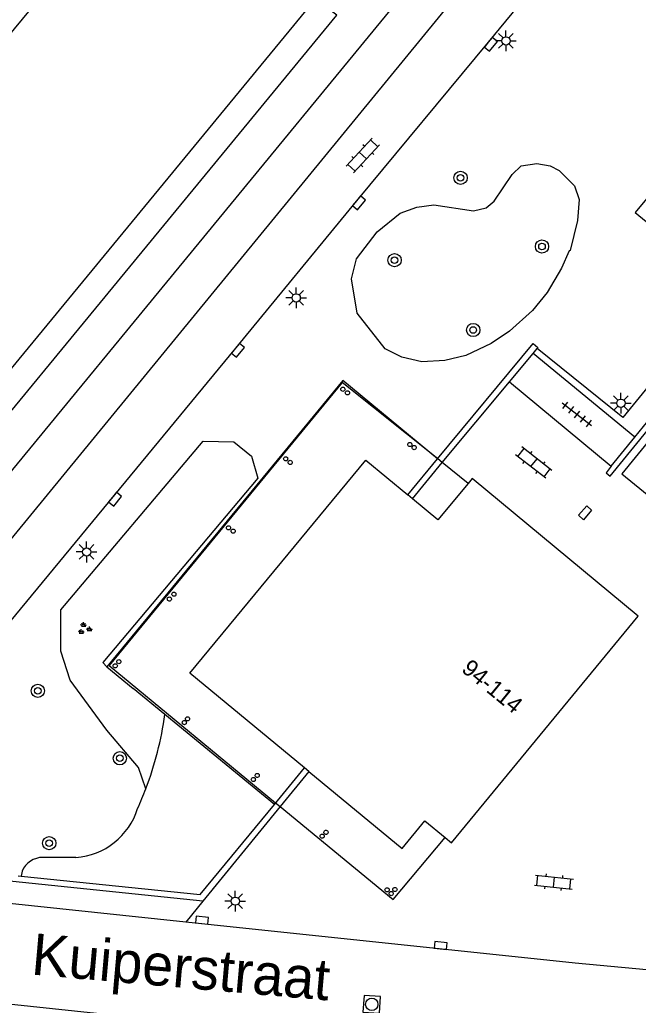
# Model space of a CAD drawing. Extents: x 132998 to 136004, y 396998 to 398512.
# Drawn here: x 133282.1 to 133319.4, y 397524.1 to 397583.6 of the extents above; entities that cross this region are included whole.
import ezdxf

# ---------------------------------------------------------------- set-up
doc = ezdxf.new("R2010")
doc.units = 0
for name, color, linetype in [('gg-afsc-muur', 7, 'Continuous'), ('gg-anno-huisnummerreeks BGT', 7, 'Continuous'), ('gg-anno-openbare ruimte label', 7, 'Continuous'), ('gg-bbg-gedigitaliseerde bebouwing', 7, 'Continuous'), ('gg-bbg-hoofdgebouw', 7, 'Continuous'), ('gg-bbg-onder overbouw', 7, 'Continuous'), ('gg-bbg-pand overbouw', 7, 'Continuous'), ('gg-bbg-pilaar onder overbouw', 7, 'Continuous'), ('gg-knt-trap', 7, 'Continuous'), ('gg-knt-verharding', 7, 'Continuous'), ('gg-knt-verharding nz', 7, 'Continuous'), ('gt-grn-groengrens', 7, 'Continuous'), ('gt-symb-boom', 7, 'Continuous'), ('gt-symb-groenvak', 7, 'Continuous'), ('gt-symb-klinker verharding', 7, 'Continuous'), ('gt-symb-kolk', 7, 'Continuous'), ('gt-symb-kolk center center', 7, 'Continuous'), ('gt-symb-lichtmast', 7, 'Continuous'), ('gt-symb-rioolschacht', 7, 'Continuous'), ('gt-symb-tegel verharding', 7, 'Continuous')]:
    doc.layers.add(name, color=color, linetype=linetype)

# ---------------------------------------------------------------- blocks, each defined once
blk = doc.blocks.new('gt0-KOLKCC')
at = {"layer": 'gt-symb-kolk center center'}
blk.add_lwpolyline([(-0.375, 0.2), (0.375, 0.2), (0.375, -0.2), (-0.375, -0.2)], close=True, dxfattribs=at)
blk = doc.blocks.new('gt0-TEG1')
at = {"layer": 'gt-symb-tegel verharding'}
for p, q in [((-1.125, 0), (1.125, 0)), ((-0.9, -0.25), (-0.9, 0.25)), ((-0.45, -0.25), (-0.45, 0.25)), ((0, -0.25), (0, 0.25)), ((0.45, -0.25), (0.45, 0.25)), ((0.9, -0.25), (0.9, 0.25))]:
    blk.add_line(p, q, dxfattribs=at)
blk = doc.blocks.new('gt0-LMAST')
at = {"layer": 'gt-symb-lichtmast'}
for p, q in [((-0.005, 0.246), (-0.005, 0.621)), ((-0.182, 0.173), (-0.447, 0.438)), ((0.172, 0.173), (0.437, 0.438)), ((-0.255, -0.004), (-0.63, -0.004)), ((-0.182, -0.181), (-0.447, -0.446)), ((-0.005, -0.254), (-0.005, -0.629)), ((0.437, -0.446), (0.172, -0.181)), ((0.245, -0.004), (0.62, -0.004))]:
    blk.add_line(p, q, dxfattribs=at)
blk.add_circle((-0.005, -0.004), 0.25, dxfattribs=at)
blk = doc.blocks.new('gt0-KL1')
at = {"layer": 'gt-symb-klinker verharding'}
for p, q in [((-1.15, 0.3), (1.15, 0.3)), ((-1, -0.3), (-1, 0.3)), ((-0.5, 0.3), (-0.5, 0.45)), ((0, -0.3), (0, 0.3)), ((0.5, 0.3), (0.5, 0.45)), ((1, -0.3), (1, 0.3)), ((-1.15, -0.3), (1.15, -0.3)), ((-0.5, -0.45), (-0.5, -0.3)), ((0.5, -0.45), (0.5, -0.3))]:
    blk.add_line(p, q, dxfattribs=at)
blk = doc.blocks.new('gt0-BOOM')
at = {"layer": 'gt-symb-boom'}
for radius in [0.4, 0.2]:
    blk.add_circle((0, 0), radius, dxfattribs=at)
blk = doc.blocks.new('gt0-KOLK')
at = {"layer": 'gt-symb-kolk'}
blk.add_lwpolyline([(0, 0), (0.375, 0), (0.375, 0.4), (-0.375, 0.4), (-0.375, 0), (0, 0)], dxfattribs=at)
blk = doc.blocks.new('gt0-RS')
at = {"layer": 'gt-symb-rioolschacht'}
blk.add_lwpolyline([(-0.5, -0.5), (0.5, -0.5), (0.5, 0.5), (-0.5, 0.5)], close=True, dxfattribs=at)
blk.add_circle((0, 0), 0.375, dxfattribs=at)
blk = doc.blocks.new('gt0-GRVAK')
at = {"layer": 'gt-symb-groenvak'}
for p, q in [((-0.11, 0.189), (-0.228, 0.24)), ((-0.182, 0.153), (0.088, 0.153)), ((-0.091, 0.211), (-0.156, 0.322)), ((-0.047, 0.214), (-0.047, 0.393)), ((-0.004, 0.211), (0.061, 0.322)), ((0.015, 0.189), (0.133, 0.24)), ((0.262, -0.052), (0.197, 0.059)), ((0.305, -0.049), (0.305, 0.13)), ((0.349, -0.052), (0.414, 0.059)), ((-0.245, -0.228), (-0.363, -0.177)), ((-0.318, -0.264), (-0.047, -0.264)), ((-0.226, -0.206), (-0.291, -0.095)), ((-0.183, -0.203), (-0.183, -0.024)), ((-0.139, -0.206), (-0.074, -0.095)), ((-0.12, -0.228), (-0.002, -0.177)), ((0.243, -0.074), (0.125, -0.023)), ((0.17, -0.11), (0.441, -0.11)), ((0.368, -0.074), (0.486, -0.023))]:
    blk.add_line(p, q, dxfattribs=at)

msp = doc.modelspace()

# ---------------------------------------------------------------- linework, layer by layer
at = {"layer": 'gg-afsc-muur'}
for p, q in [((133319.213, 397558.38), (133325.834, 397566.543)), ((133311.65, 397561.727), (133313.071, 397563.438)), ((133313.071, 397563.438), (133313.313, 397563.73)), ((133307.599, 397556.846), (133311.65, 397561.727)), ((133317.796, 397556.633), (133319.213, 397558.38)), ((133305.517, 397554.901), (133307.315, 397557.067)), ((133305.794, 397554.672), (133307.599, 397556.846)), ((133297.463, 397536.232), (133299.28, 397538.439)), ((133299.552, 397538.215), (133297.818, 397536.098)), ((133297.818, 397536.098), (133293.151, 397530.398)), ((133282.009, 397531.931), (133282.184, 397531.913))]:
    msp.add_line(p, q, dxfattribs=at)
for points in [[(133265.518, 397540.454), (133301.227, 397583.842), (133299.939, 397584.831)], [(133317.796, 397556.633), (133317.478, 397556.241), (133317.736, 397556.023), (133326.116, 397566.313)], [(133307.315, 397557.067), (133313.09, 397564.024), (133313.367, 397563.795), (133313.313, 397563.73)], [(133282.184, 397531.913), (133292.99, 397530.8), (133297.463, 397536.232)], [(133293.151, 397530.398), (133275.822, 397532.179), (133271.337, 397535.582)]]:
    msp.add_lwpolyline(points, dxfattribs=at)
at = {"layer": 'gg-bbg-gedigitaliseerde bebouwing'}
msp.add_lwpolyline([(133299.939, 397584.831), (133289.949, 397592.927), (133259.969, 397556.713), (133267.275, 397582.904), (133254.825, 397586.299), (133254.251, 397584.217)], dxfattribs=at)
at = {"layer": 'gg-bbg-hoofdgebouw'}
msp.add_line((133264.056, 397541.206), (133299.939, 397584.831), dxfattribs=at)
msp.add_lwpolyline([(133307.762, 397534.242), (133308.16, 397533.92), (133319.411, 397547.592), (133309.408, 397555.895), (133309.162, 397555.598)], dxfattribs=at)
at = {"layer": 'gg-bbg-onder overbouw'}
for p, q in [((133309.162, 397555.598), (133307.337, 397553.4)), ((133305.794, 397554.672), (133305.517, 397554.901)), ((133307.337, 397553.4), (133305.794, 397554.672)), ((133299.552, 397538.215), (133299.28, 397538.439))]:
    msp.add_line(p, q, dxfattribs=at)
for points in [[(133299.28, 397538.439), (133292.362, 397544.143), (133302.986, 397556.987), (133305.517, 397554.901)], [(133299.552, 397538.215), (133305.172, 397533.581), (133306.538, 397535.233), (133307.762, 397534.242)]]:
    msp.add_lwpolyline(points, dxfattribs=at)
at = {"layer": 'gg-bbg-pand overbouw'}
for p, q in [((133307.599, 397556.846), (133307.318, 397557.07)), ((133309.162, 397555.598), (133307.599, 397556.846)), ((133297.541, 397536.327), (133297.818, 397536.098))]:
    msp.add_line(p, q, dxfattribs=at)
for points in [[(133338.8, 397584.677), (133333.461, 397589.083), (133319.24, 397571.94), (133324.852, 397567.347)], [(133307.318, 397557.07), (133301.545, 397561.679), (133287.496, 397544.607), (133297.541, 397536.327)], [(133297.818, 397536.098), (133304.624, 397530.488), (133307.762, 397534.242)]]:
    msp.add_lwpolyline(points, dxfattribs=at)
at = {"layer": 'gg-bbg-pilaar onder overbouw'}
for points in [[(133301.601, 397561.145), (133301.562, 397561.151), (133301.528, 397561.169), (133301.5, 397561.197), (133301.482, 397561.231), (133301.476, 397561.27), (133301.482, 397561.309), (133301.5, 397561.343), (133301.528, 397561.371), (133301.562, 397561.389), (133301.601, 397561.395), (133301.64, 397561.389), (133301.674, 397561.371), (133301.702, 397561.343), (133301.72, 397561.309), (133301.726, 397561.27), (133301.72, 397561.231), (133301.702, 397561.197), (133301.674, 397561.169), (133301.64, 397561.151), (133301.601, 397561.145)], [(133301.869, 397560.932), (133301.83, 397560.938), (133301.796, 397560.956), (133301.768, 397560.984), (133301.75, 397561.018), (133301.744, 397561.057), (133301.75, 397561.096), (133301.768, 397561.13), (133301.796, 397561.158), (133301.83, 397561.176), (133301.869, 397561.182), (133301.908, 397561.176), (133301.942, 397561.158), (133301.97, 397561.13), (133301.988, 397561.096), (133301.994, 397561.057), (133301.988, 397561.018), (133301.97, 397560.984), (133301.942, 397560.956), (133301.908, 397560.938), (133301.869, 397560.932)], [(133305.64, 397557.813), (133305.601, 397557.819), (133305.567, 397557.837), (133305.539, 397557.865), (133305.521, 397557.899), (133305.515, 397557.938), (133305.521, 397557.977), (133305.539, 397558.011), (133305.567, 397558.039), (133305.601, 397558.057), (133305.64, 397558.063), (133305.679, 397558.057), (133305.713, 397558.039), (133305.741, 397558.011), (133305.759, 397557.977), (133305.765, 397557.938), (133305.759, 397557.899), (133305.741, 397557.865), (133305.713, 397557.837), (133305.679, 397557.819), (133305.64, 397557.813)], [(133305.898, 397557.629), (133305.859, 397557.635), (133305.825, 397557.653), (133305.797, 397557.681), (133305.779, 397557.715), (133305.773, 397557.754), (133305.779, 397557.793), (133305.797, 397557.827), (133305.825, 397557.855), (133305.859, 397557.873), (133305.898, 397557.879), (133305.937, 397557.873), (133305.971, 397557.855), (133305.999, 397557.827), (133306.017, 397557.793), (133306.023, 397557.754), (133306.017, 397557.715), (133305.999, 397557.681), (133305.971, 397557.653), (133305.937, 397557.635), (133305.898, 397557.629)], [(133298.147, 397556.949), (133298.108, 397556.955), (133298.074, 397556.973), (133298.046, 397557.001), (133298.028, 397557.035), (133298.022, 397557.074), (133298.028, 397557.113), (133298.046, 397557.147), (133298.074, 397557.175), (133298.108, 397557.193), (133298.147, 397557.199), (133298.186, 397557.193), (133298.22, 397557.175), (133298.248, 397557.147), (133298.266, 397557.113), (133298.272, 397557.074), (133298.266, 397557.035), (133298.248, 397557.001), (133298.22, 397556.973), (133298.186, 397556.955), (133298.147, 397556.949)], [(133298.42, 397556.736), (133298.381, 397556.742), (133298.347, 397556.76), (133298.319, 397556.788), (133298.301, 397556.822), (133298.295, 397556.861), (133298.301, 397556.9), (133298.319, 397556.934), (133298.347, 397556.962), (133298.381, 397556.98), (133298.42, 397556.986), (133298.459, 397556.98), (133298.493, 397556.962), (133298.521, 397556.934), (133298.539, 397556.9), (133298.545, 397556.861), (133298.539, 397556.822), (133298.521, 397556.788), (133298.493, 397556.76), (133298.459, 397556.742), (133298.42, 397556.736)], [(133294.741, 397552.799), (133294.702, 397552.792), (133294.664, 397552.798), (133294.629, 397552.815), (133294.601, 397552.842), (133294.583, 397552.877), (133294.576, 397552.916), (133294.582, 397552.954), (133294.599, 397552.989), (133294.626, 397553.017), (133294.661, 397553.035), (133294.7, 397553.042), (133294.738, 397553.036), (133294.773, 397553.019), (133294.801, 397552.992), (133294.819, 397552.957), (133294.826, 397552.918), (133294.82, 397552.88), (133294.803, 397552.845), (133294.776, 397552.817), (133294.741, 397552.799)], [(133294.98, 397552.592), (133294.941, 397552.598), (133294.907, 397552.616), (133294.879, 397552.644), (133294.861, 397552.678), (133294.855, 397552.717), (133294.861, 397552.756), (133294.879, 397552.79), (133294.907, 397552.818), (133294.941, 397552.836), (133294.98, 397552.842), (133295.019, 397552.836), (133295.053, 397552.818), (133295.081, 397552.79), (133295.099, 397552.756), (133295.105, 397552.717), (133295.099, 397552.678), (133295.081, 397552.644), (133295.053, 397552.616), (133295.019, 397552.598), (133294.98, 397552.592)], [(133291.456, 397548.796), (133291.419, 397548.786), (133291.38, 397548.788), (133291.343, 397548.801), (133291.312, 397548.826), (133291.291, 397548.859), (133291.281, 397548.896), (133291.283, 397548.935), (133291.296, 397548.972), (133291.321, 397549.003), (133291.354, 397549.024), (133291.391, 397549.034), (133291.43, 397549.032), (133291.467, 397549.019), (133291.498, 397548.994), (133291.519, 397548.961), (133291.529, 397548.924), (133291.527, 397548.885), (133291.514, 397548.848), (133291.489, 397548.817), (133291.456, 397548.796)], [(133291.149, 397548.496), (133291.109, 397548.495), (133291.072, 397548.507), (133291.04, 397548.53), (133291.017, 397548.561), (133291.005, 397548.598), (133291.004, 397548.638), (133291.016, 397548.675), (133291.039, 397548.707), (133291.07, 397548.73), (133291.107, 397548.742), (133291.147, 397548.743), (133291.184, 397548.731), (133291.216, 397548.708), (133291.239, 397548.677), (133291.251, 397548.64), (133291.252, 397548.6), (133291.24, 397548.563), (133291.217, 397548.531), (133291.186, 397548.508), (133291.149, 397548.496)], [(133288.205, 397544.842), (133288.199, 397544.803), (133288.181, 397544.769), (133288.153, 397544.741), (133288.119, 397544.723), (133288.08, 397544.717), (133288.041, 397544.723), (133288.007, 397544.741), (133287.979, 397544.769), (133287.961, 397544.803), (133287.955, 397544.842), (133287.961, 397544.881), (133287.979, 397544.915), (133288.007, 397544.943), (133288.041, 397544.961), (133288.08, 397544.967), (133288.119, 397544.961), (133288.153, 397544.943), (133288.181, 397544.915), (133288.199, 397544.881), (133288.205, 397544.842)], [(133287.863, 397544.714), (133287.902, 397544.708), (133287.936, 397544.69), (133287.964, 397544.662), (133287.982, 397544.628), (133287.988, 397544.589), (133287.982, 397544.55), (133287.964, 397544.516), (133287.936, 397544.488), (133287.902, 397544.47), (133287.863, 397544.464), (133287.824, 397544.47), (133287.79, 397544.488), (133287.762, 397544.516), (133287.744, 397544.55), (133287.738, 397544.589), (133287.744, 397544.628), (133287.762, 397544.662), (133287.79, 397544.69), (133287.824, 397544.708), (133287.863, 397544.714)], [(133292.031, 397541.04), (133291.992, 397541.046), (133291.958, 397541.064), (133291.93, 397541.092), (133291.912, 397541.126), (133291.906, 397541.165), (133291.912, 397541.204), (133291.93, 397541.238), (133291.958, 397541.266), (133291.992, 397541.284), (133292.031, 397541.29), (133292.07, 397541.284), (133292.104, 397541.266), (133292.132, 397541.238), (133292.15, 397541.204), (133292.156, 397541.165), (133292.15, 397541.126), (133292.132, 397541.092), (133292.104, 397541.064), (133292.07, 397541.046), (133292.031, 397541.04)], [(133292.266, 397541.27), (133292.227, 397541.264), (133292.189, 397541.27), (133292.154, 397541.288), (133292.126, 397541.315), (133292.108, 397541.35), (133292.102, 397541.389), (133292.108, 397541.427), (133292.126, 397541.462), (133292.153, 397541.49), (133292.188, 397541.508), (133292.227, 397541.514), (133292.265, 397541.508), (133292.3, 397541.49), (133292.328, 397541.463), (133292.346, 397541.428), (133292.352, 397541.389), (133292.346, 397541.351), (133292.328, 397541.316), (133292.301, 397541.288), (133292.266, 397541.27)], [(133296.196, 397537.86), (133296.235, 397537.854), (133296.269, 397537.836), (133296.297, 397537.808), (133296.315, 397537.774), (133296.321, 397537.735), (133296.315, 397537.696), (133296.297, 397537.662), (133296.269, 397537.634), (133296.235, 397537.616), (133296.196, 397537.61), (133296.157, 397537.616), (133296.123, 397537.634), (133296.095, 397537.662), (133296.077, 397537.696), (133296.071, 397537.735), (133296.077, 397537.774), (133296.095, 397537.808), (133296.123, 397537.836), (133296.157, 397537.854), (133296.196, 397537.86)], [(133296.446, 397538.106), (133296.484, 397538.095), (133296.516, 397538.073), (133296.54, 397538.042), (133296.553, 397538.005), (133296.554, 397537.966), (133296.543, 397537.928), (133296.521, 397537.896), (133296.49, 397537.872), (133296.453, 397537.859), (133296.414, 397537.858), (133296.376, 397537.869), (133296.344, 397537.891), (133296.32, 397537.922), (133296.307, 397537.959), (133296.306, 397537.998), (133296.317, 397538.036), (133296.339, 397538.068), (133296.37, 397538.092), (133296.407, 397538.105), (133296.446, 397538.106)], [(133300.311, 397534.431), (133300.35, 397534.436), (133300.388, 397534.429), (133300.423, 397534.41), (133300.45, 397534.382), (133300.467, 397534.347), (133300.472, 397534.308), (133300.465, 397534.27), (133300.446, 397534.235), (133300.418, 397534.208), (133300.383, 397534.191), (133300.344, 397534.186), (133300.306, 397534.193), (133300.271, 397534.212), (133300.244, 397534.24), (133300.227, 397534.275), (133300.222, 397534.314), (133300.229, 397534.352), (133300.248, 397534.387), (133300.276, 397534.414), (133300.311, 397534.431)], [(133300.552, 397534.672), (133300.591, 397534.673), (133300.629, 397534.663), (133300.662, 397534.641), (133300.686, 397534.61), (133300.7, 397534.574), (133300.701, 397534.535), (133300.691, 397534.497), (133300.669, 397534.464), (133300.638, 397534.44), (133300.602, 397534.426), (133300.563, 397534.425), (133300.525, 397534.435), (133300.492, 397534.457), (133300.468, 397534.488), (133300.454, 397534.524), (133300.453, 397534.563), (133300.463, 397534.601), (133300.485, 397534.634), (133300.516, 397534.658), (133300.552, 397534.672)], [(133304.262, 397531.204), (133304.301, 397531.198), (133304.335, 397531.18), (133304.363, 397531.152), (133304.381, 397531.118), (133304.387, 397531.079), (133304.381, 397531.04), (133304.363, 397531.006), (133304.335, 397530.978), (133304.301, 397530.96), (133304.262, 397530.954), (133304.223, 397530.96), (133304.189, 397530.978), (133304.161, 397531.006), (133304.143, 397531.04), (133304.137, 397531.079), (133304.143, 397531.118), (133304.161, 397531.152), (133304.189, 397531.18), (133304.223, 397531.198), (133304.262, 397531.204)], [(133304.741, 397531.225), (133304.78, 397531.219), (133304.814, 397531.201), (133304.842, 397531.173), (133304.86, 397531.139), (133304.866, 397531.1), (133304.86, 397531.061), (133304.842, 397531.027), (133304.814, 397530.999), (133304.78, 397530.981), (133304.741, 397530.975), (133304.702, 397530.981), (133304.668, 397530.999), (133304.64, 397531.027), (133304.622, 397531.061), (133304.616, 397531.1), (133304.622, 397531.139), (133304.64, 397531.173), (133304.668, 397531.201), (133304.702, 397531.219), (133304.741, 397531.225)], [(133304.516, 397530.976), (133304.555, 397530.97), (133304.589, 397530.952), (133304.617, 397530.924), (133304.635, 397530.89), (133304.641, 397530.851), (133304.635, 397530.812), (133304.617, 397530.778), (133304.589, 397530.75), (133304.555, 397530.732), (133304.516, 397530.726), (133304.477, 397530.732), (133304.443, 397530.75), (133304.415, 397530.778), (133304.397, 397530.812), (133304.391, 397530.851), (133304.397, 397530.89), (133304.415, 397530.924), (133304.443, 397530.952), (133304.477, 397530.97), (133304.516, 397530.976)]]:
    msp.add_lwpolyline(points, dxfattribs=at)
at = {"layer": 'gg-knt-trap'}
for p, q in [((133319.213, 397558.38), (133313.071, 397563.438)), ((133311.65, 397561.727), (133317.796, 397556.633))]:
    msp.add_line(p, q, dxfattribs=at)
at = {"layer": 'gg-knt-verharding'}
for p, q in [((133269.464, 397537.459), (133308.686, 397585.298)), ((133287.364, 397544.531), (133288.952, 397543.226)), ((133290.86, 397541.658), (133288.952, 397543.226)), ((133297.463, 397536.232), (133290.86, 397541.658)), ((133293.151, 397530.398), (133292.115, 397529.133))]:
    msp.add_line(p, q, dxfattribs=at)
for points in [[(133342.249, 397620.807), (133326.234, 397601.455), (133310.374, 397582.206), (133302.416, 397572.646), (133295.116, 397563.746), (133279.458, 397544.793), (133271.958, 397535.572)], [(133324.852, 397567.347), (133318.486, 397559.575), (133313.313, 397563.73)], [(133307.315, 397557.067), (133301.6, 397561.805), (133287.364, 397544.531)], [(133292.115, 397529.133), (133262.063, 397532.296), (133261.361, 397532.417)], [(133336.104, 397524.793), (133336.062, 397524.742), (133315.624, 397526.659), (133292.115, 397529.133)], [(133260.721, 397526.385), (133307.417, 397521.458), (133308.873, 397522.617), (133344.758, 397519.354)]]:
    msp.add_lwpolyline(points, dxfattribs=at)
at = {"layer": 'gg-knt-verharding nz'}
msp.add_lwpolyline([(133329.632, 397562.763), (133326.144, 397565.608), (133318.434, 397556.175), (133321.904, 397553.344), (133329.632, 397562.763)], dxfattribs=at)
at = {"layer": 'gt-grn-groengrens'}
for p, q in [((133267.374, 397539.045), (133306.268, 397586.334)), ((133282.244, 397532.199), (133282.184, 397531.913))]:
    msp.add_line(p, q, dxfattribs=at)
for points in [[(133314.653, 397574.471), (133315.566, 397573.543), (133315.847, 397572.726), (133315.753, 397571.445), (133315.311, 397569.64), (133315.255, 397569.629), (133314.787, 397568.574), (133313.916, 397567.116), (133313.03, 397566.026), (133311.661, 397564.772), (133310.541, 397564.034), (133309.021, 397563.319), (133307.758, 397563.009), (133306.357, 397562.919), (133305.152, 397563.214), (133304.151, 397563.716), (133302.451, 397565.865), (133302.119, 397567.929), (133302.429, 397569.145), (133303.659, 397570.771), (133305.048, 397571.891), (133306.06, 397572.265), (133307.086, 397572.39), (133309.486, 397572.042), (133310.248, 397572.206), (133310.725, 397572.61), (133311.807, 397574.229), (133312.356, 397574.755), (133313.292, 397574.894), (133314.113, 397574.755), (133314.653, 397574.471)], [(133289.708, 397537.179), (133289.271, 397538.465), (133287.363, 397540.71), (133285.148, 397543.731), (133284.574, 397545.482), (133284.574, 397547.968), (133293.164, 397558.137), (133295.022, 397558.093), (133296.081, 397557.228), (133296.469, 397555.913), (133287.113, 397544.792), (133287.364, 397544.531)], [(133285.479, 397533.033), (133284.418, 397533.033), (133283.504, 397533.033)]]:
    msp.add_lwpolyline(points, dxfattribs=at)
for centre, radius, start, end in [((133270.26, 397544.569), 20.805, 339.19472, 351.95756), ((133269.507, 397544.878), 21.618, 335.71212, 339.13685), ((133285.197, 397537.226), 4.203, 273.85429, 342.83742), ((133283.48, 397531.701), 1.332, 88.95627, 158.04526)]:
    msp.add_arc(centre, radius, start, end, dxfattribs=at)

# ---------------------------------------------------------------- block references
at = {"layer": 'gt-symb-boom'}
for p in [(133308.7, 397574.026), (133313.613, 397569.886), (133304.718, 397569.061), (133309.464, 397564.847), (133283.192, 397543.08), (133288.136, 397539.015), (133283.88, 397533.892)]:
    msp.add_blockref('gt0-BOOM', p, dxfattribs=at)
at = {"layer": 'gt-symb-groenvak'}
msp.add_blockref('gt0-GRVAK', (133285.998, 397546.833), dxfattribs=at)
at = {"layer": 'gt-symb-klinker verharding'}
for p, rotation in [((133302.803, 397575.371), -132.60899614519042), ((133313.112, 397556.848), 142.0647367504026), ((133314.331, 397531.542), -6.257933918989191)]:
    msp.add_blockref('gt0-KL1', p, dxfattribs=dict(at, rotation=rotation))
at = {"layer": 'gt-symb-kolk'}
for p, rotation in [((133310.374, 397582.206), -129.48286402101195), ((133302.416, 397572.646), -129.76890883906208), ((133295.116, 397563.746), -129.3579569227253), ((133287.702, 397554.772), -129.56350868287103), ((133293.079, 397529.056), -6.087008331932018), ((133307.474, 397527.521), -6.030008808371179)]:
    msp.add_blockref('gt0-KOLK', p, dxfattribs=dict(at, rotation=rotation))
at = {"layer": 'gt-symb-kolk center center', "rotation": -131.0673563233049}
msp.add_blockref('gt0-KOLKCC', (133316.213, 397553.821), dxfattribs=at)
at = {"layer": 'gt-symb-lichtmast'}
for p in [(133311.444, 397582.288), (133298.785, 397566.789), (133318.377, 397560.434), (133286.139, 397551.462), (133295.111, 397530.399)]:
    msp.add_blockref('gt0-LMAST', p, dxfattribs=at)
at = {"layer": 'gt-symb-rioolschacht', "rotation": -93.61207498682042}
msp.add_blockref('gt0-RS', (133303.341, 397524.172), dxfattribs=at)
at = {"layer": 'gt-symb-tegel verharding', "rotation": 142.27073010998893}
msp.add_blockref('gt0-TEG1', (133315.714, 397559.754), dxfattribs=at)

# ---------------------------------------------------------------- texts
at = {"layer": 'gg-anno-huisnummerreeks BGT'}
msp.add_text('94-114', height=1, rotation=320.6, dxfattribs=at).set_placement((133308.698, 397544.293))
at = {"layer": 'gg-anno-openbare ruimte label'}
for s, rotation, p in [('Tjeuke Timmermansstraat', 50.6, (133266.874, 397566.251)), ('Kuiperstraat', 355, (133282.744, 397525.977))]:
    msp.add_text(s, height=2.5, rotation=rotation, dxfattribs=at).set_placement(p)

doc.saveas('drawing.dxf')
